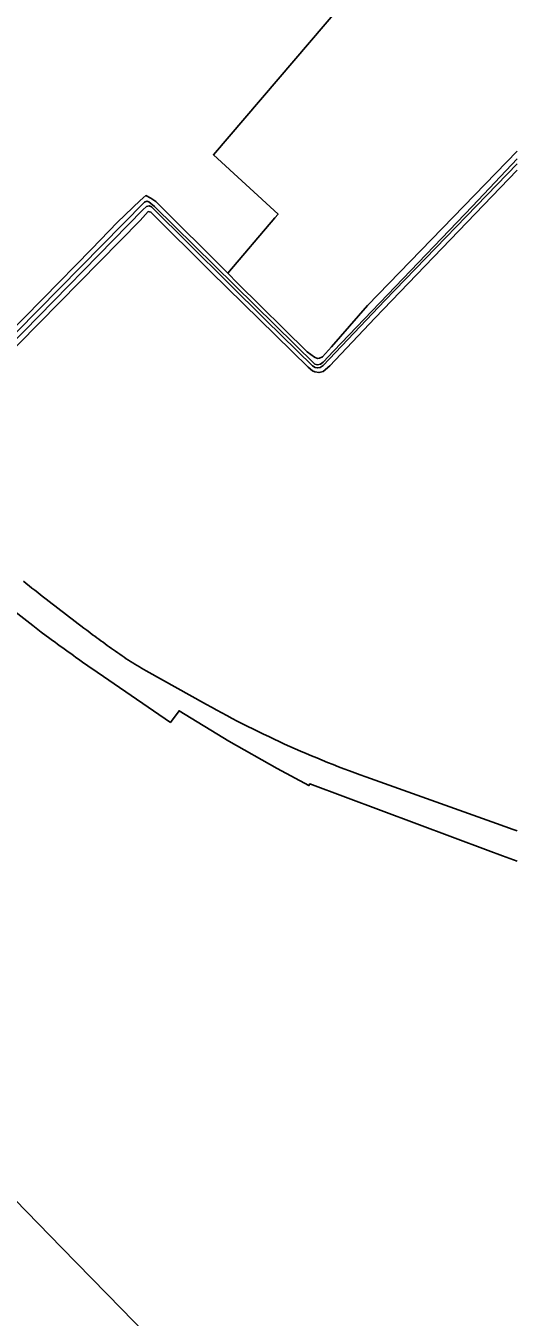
# Model space of a CAD drawing. Extents: x 132994 to 136000, y 393499 to 395512.
# Drawn here: x 135872.7 to 136000, y 393834.7 to 394169.4 of the extents above; entities that cross this region are included whole.
import ezdxf

# ---------------------------------------------------------------- set-up
doc = ezdxf.new("R2010")
doc.units = 0
doc.layers.add('gx-grn-maaiveld', color=7, linetype='Continuous')

msp = doc.modelspace()

# ---------------------------------------------------------------- linework, layer by layer
at = {"layer": 'gx-grn-maaiveld'}
for p, q in [((135872.76, 394024.87), (135872.01, 394025.46)), ((135873.5, 394024.29), (135872.76, 394024.87)), ((135874.24, 394023.7), (135873.5, 394024.29)), ((135874.98, 394023.12), (135874.24, 394023.7)), ((135875.73, 394022.54), (135874.98, 394023.12)), ((135876.47, 394021.96), (135875.73, 394022.54)), ((135877.21, 394021.38), (135876.47, 394021.96)), ((135877.96, 394020.8), (135877.21, 394021.38)), ((135878.71, 394020.22), (135877.96, 394020.8)), ((135879.45, 394019.64), (135878.71, 394020.22)), ((135880.2, 394019.06), (135879.45, 394019.64)), ((135880.95, 394018.49), (135880.2, 394019.06)), ((135881.7, 394017.91), (135880.95, 394018.49)), ((135882.44, 394017.33), (135881.7, 394017.91)), ((135883.19, 394016.76), (135882.44, 394017.33)), ((135883.94, 394016.19), (135883.19, 394016.76)), ((135884.69, 394015.61), (135883.94, 394016.19)), ((135885.45, 394015.04), (135884.69, 394015.61)), ((135886.2, 394014.47), (135885.45, 394015.04)), ((135886.95, 394013.9), (135886.2, 394014.47)), ((135887.7, 394013.33), (135886.95, 394013.9)), ((135888.46, 394012.76), (135887.7, 394013.33)), ((135889.21, 394012.19), (135888.46, 394012.76)), ((135889.96, 394011.62), (135889.21, 394012.19)), ((135890.5, 394011.22), (135889.96, 394011.62)), ((135891.04, 394010.83), (135890.5, 394011.22)), ((135891.58, 394010.43), (135891.04, 394010.83)), ((135892.12, 394010.03), (135891.58, 394010.43)), ((135892.66, 394009.64), (135892.12, 394010.03)), ((135893.2, 394009.25), (135892.66, 394009.64)), ((135893.74, 394008.86), (135893.2, 394009.25)), ((135894.29, 394008.47), (135893.74, 394008.86)), ((135894.84, 394008.08), (135894.29, 394008.47)), ((135895.38, 394007.69), (135894.84, 394008.08)), ((135895.93, 394007.31), (135895.38, 394007.69)), ((135896.48, 394006.92), (135895.93, 394007.31)), ((135897.03, 394006.54), (135896.48, 394006.92)), ((135897.58, 394006.16), (135897.03, 394006.54)), ((135898.13, 394005.78), (135897.58, 394006.16)), ((135898.68, 394005.4), (135898.13, 394005.78)), ((135899.24, 394005.03), (135898.68, 394005.4)), ((135899.8, 394004.66), (135899.24, 394005.03)), ((135900.36, 394004.3), (135899.8, 394004.66)), ((135900.93, 394003.95), (135900.36, 394004.3)), ((135901.5, 394003.6), (135900.93, 394003.95)), ((135902.08, 394003.26), (135901.5, 394003.6)), ((135902.66, 394002.93), (135902.08, 394003.26)), ((135903.25, 394002.61), (135902.66, 394002.93)), ((135903.84, 394002.29), (135903.25, 394002.61)), ((135919.46, 393993.54), (135903.84, 394002.29)), ((135920.79, 393992.8), (135919.46, 393993.54)), ((135922.12, 393992.08), (135920.79, 393992.8)), ((135923.45, 393991.35), (135922.12, 393992.08)), ((135924.78, 393990.64), (135923.45, 393991.35)), ((135926.12, 393989.93), (135924.78, 393990.64)), ((135927.47, 393989.23), (135926.12, 393989.93)), ((135928.81, 393988.54), (135927.47, 393989.23)), ((135930.17, 393987.86), (135928.81, 393988.54)), ((135931.52, 393987.18), (135930.17, 393987.86)), ((135932.88, 393986.51), (135931.52, 393987.18)), ((135934.24, 393985.85), (135932.88, 393986.51)), ((135935.61, 393985.2), (135934.24, 393985.85)), ((135936.98, 393984.55), (135935.61, 393985.2)), ((135938.35, 393983.91), (135936.98, 393984.55)), ((135939.73, 393983.28), (135938.35, 393983.91)), ((135941.11, 393982.66), (135939.73, 393983.28)), ((135942.49, 393982.04), (135941.11, 393982.66)), ((135943.88, 393981.44), (135942.49, 393982.04)), ((135945.27, 393980.84), (135943.88, 393981.44)), ((135946.66, 393980.24), (135945.27, 393980.84)), ((135948.06, 393979.66), (135946.66, 393980.24)), ((135949.46, 393979.08), (135948.06, 393979.66)), ((135950.87, 393978.51), (135949.46, 393979.08)), ((135952.27, 393977.95), (135950.87, 393978.51)), ((135953.68, 393977.4), (135952.27, 393977.95)), ((135955.09, 393976.86), (135953.68, 393977.4)), ((135956.51, 393976.32), (135955.09, 393976.86)), ((135957.93, 393975.79), (135956.51, 393976.32)), ((135959.35, 393975.27), (135957.93, 393975.79)), ((135960.78, 393974.75), (135959.35, 393975.27))]:
    msp.add_line(p, q, dxfattribs=at)
for points in [[(135925.05, 394105.34), (135937.18, 394119.63), (135938.04, 394120.64), (135921.29, 394136.03), (136000, 394228.22)], [(135925.05, 394105.34), (135927.55, 394102.76), (135945.59, 394084.91), (135947.43, 394083.53), (135948.22, 394083.23), (135948.77, 394083.28), (135949.51, 394083.68), (135951.9, 394086.26), (135961.24, 394096.93), (136000, 394136.94)], [(135859.3, 394078.94), (135903.44, 394123.76), (135904.03, 394123.95), (135904.49, 394123.8), (135905.96, 394122.57), (135947.52, 394081.76), (135948.27, 394081.59), (135948.99, 394081.7), (135949.74, 394082.24), (135952.42, 394085.15), (135988.45, 394122.73), (136000, 394134.93)], [(136000, 394133.7), (135965.68, 394098.23), (135949.75, 394081.39), (135948.93, 394080.91), (135948.23, 394080.79), (135947.66, 394080.9), (135946.92, 394081.27), (135934.85, 394093.12), (135905.25, 394122.5), (135904.6, 394122.75), (135903.93, 394122.64), (135902.98, 394121.73), (135868.35, 394086.29)], [(135868.99, 394053.13), (135868.55, 394053.94), (135851.07, 394070.18), (135855.05, 394071.02), (135902.32, 394119.02), (135904.38, 394121.29), (135905.06, 394121.18), (135920.6, 394105.7), (135945.84, 394080.93), (135946.95, 394080.05), (135947.57, 394079.79), (135948.66, 394079.57), (135949.76, 394079.87), (135951.43, 394081.31), (135963.07, 394093.64), (135978.31, 394109.49), (136000, 394132.06)], [(135784.57, 394120.8), (135790.29, 394116.13), (135844.56, 394074.67), (135846.39, 394074.01), (135847.88, 394074.3), (135849.41, 394074.58), (135852.23, 394075.21), (135854.61, 394075.94), (135866.74, 394088.2), (135877.16, 394098.77), (135889.71, 394111.55), (135896.39, 394118.59), (135902.26, 394124.13), (135903.75, 394125.42), (135905.02, 394124.76), (135906.38, 394123.93), (135925.05, 394105.34)], [(135868.27, 394018.83), (135871.35, 394016.4), (135874.46, 394013.99), (135876.66, 394012.31), (135878.88, 394010.66)], [(135889.76, 394002.84), (135910.11, 393988.87), (135912.39, 393991.92), (135925.28, 393984.01), (135937.83, 393976.92), (135946.02, 393972.52), (135946.22, 393972.94), (135992.47, 393955.72), (135996.24, 393954.31), (136000, 393952.91)], [(135960.78, 393974.75), (135994.64, 393962.66), (135998.93, 393961.12), (136000, 393960.74)], [(135632.01, 393770.91), (135749.49, 393654.69), (135778.61, 393626.19), (135779.13, 393625.51), (135779.22, 393625.29), (135780.38, 393624.14), (135818.41, 393661.77), (135867.05, 393711.47), (135894.02, 393740.29), (135942.64, 393790.74), (135936.58, 393797.01), (135936.2, 393797), (135933.18, 393799.8), (135923.57, 393809.84), (135911.77, 393822.08), (135897.41, 393836.86), (135882.01, 393852.66), (135866.79, 393868.35), (135857.67, 393877.59), (135845.02, 393890.49), (135829.76, 393906.37), (135800.44, 393936.71), (135797.98, 393939.5), (135797.2, 393940.16)]]:
    msp.add_lwpolyline(points, dxfattribs=at)
msp.add_arc((136117.37, 394331.21), 399.54, 233.3507, 235.2728, dxfattribs=at)

doc.saveas('drawing.dxf')
